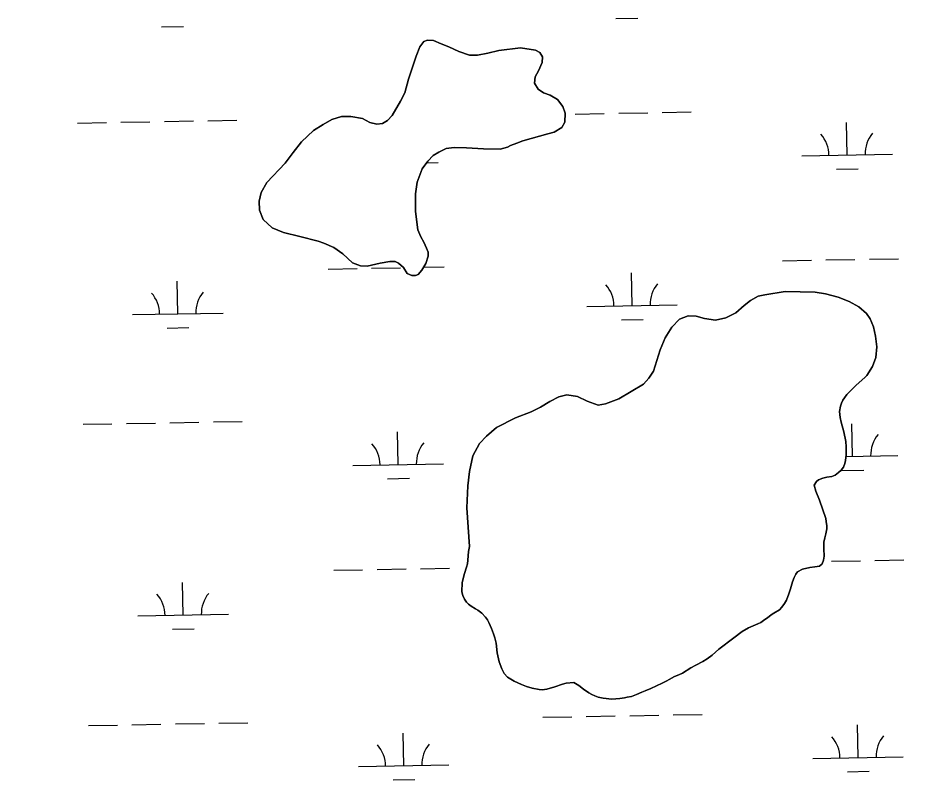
# Model space of a CAD drawing. Extents: x 3957609 to 3995875, y 234277 to 260273.
# Drawn here: x 3988745 to 3989740, y 242030 to 242871 of the extents above; entities that cross this region are included whole.
import ezdxf

# ---------------------------------------------------------------- set-up
doc = ezdxf.new("R2010")
doc.units = 0
for name, color, linetype in [('V-GRID-MAJR', 7, 'Continuous'), ('V-TOPO-SHOR', 7, 'Continuous'), ('V-WETL-SWMP', 7, 'Continuous')]:
    doc.layers.add(name, color=color, linetype=linetype)

msp = doc.modelspace()

# ---------------------------------------------------------------- linework, layer by layer
at = {"layer": 'V-GRID-MAJR'}
msp.add_spline([(3961816.723, 242728.005), (3967136.284, 242827.44), (3972455.83, 242927.648), (3977775.362, 243028.63), (3983094.879, 243130.385), (3988414.381, 243232.915), (3993733.868, 243336.218)], degree=3, dxfattribs=at)
at = {"layer": 'V-TOPO-SHOR'}
for points in [[(3989277.751, 242726.434), (3989259.169, 242726.79), (3989240.598, 242727.732), (3989226.909, 242728.189), (3989217.886, 242726.991), (3989209.792, 242723.232), (3989203.845, 242719.237), (3989197.666, 242713.289), (3989191.628, 242704.6), (3989185.872, 242690.034), (3989184.256, 242677.15), (3989184.27, 242657.387), (3989186.625, 242637.384), (3989189.996, 242629.493), (3989193.214, 242623.757), (3989196.411, 242617.042), (3989198.09, 242612.706), (3989198.203, 242608.397), (3989195.694, 242600.033), (3989191.254, 242592.877), (3989187.244, 242587.868), (3989184.29, 242586.944), (3989179.988, 242587.026), (3989174.939, 242589.08), (3989170.759, 242595.618), (3989165.371, 242600.418), (3989161.691, 242602.249), (3989155.817, 242602.165), (3989145.026, 242600.611), (3989130.875, 242597.358), (3989123.442, 242597.502), (3989114.509, 242601), (3989103.933, 242610.789), (3989094.088, 242617.826), (3989082.835, 242622.737), (3989076.613, 242624.814), (3989056.362, 242630.091), (3989038.248, 242634.351), (3989026.019, 242639.477), (3989016.019, 242648.671), (3989011.714, 242658.927), (3989011.513, 242668.911), (3989013.852, 242678.65), (3989020.127, 242689.488), (3989040.105, 242711.02), (3989048.94, 242722.788), (3989058.361, 242734.544), (3989071.509, 242746.815), (3989082.208, 242753.656), (3989091.901, 242759.144), (3989102.332, 242762.271), (3989112.901, 242762.46), (3989125.574, 242760.066), (3989133.711, 242755.8), (3989141.502, 242753.889), (3989147.58, 242754.557), (3989153.319, 242757.969), (3989158.514, 242763.543), (3989167.62, 242779.219), (3989172.494, 242788.519), (3989176.301, 242803.512), (3989184.815, 242829.178), (3989188.921, 242839.274), (3989193.341, 242845.256), (3989197.476, 242846.547), (3989203.927, 242846.227), (3989212.666, 242842.733), (3989220.817, 242839.252), (3989232.068, 242834.146), (3989243.928, 242830.2), (3989252.735, 242830.226), (3989263.929, 242832.36), (3989276.315, 242835.451), (3989300.238, 242838.123), (3989316.827, 242835.85), (3989321.664, 242833.018), (3989324.312, 242828.27), (3989323.999, 242822.016), (3989320.106, 242812.894), (3989316.262, 242806.314), (3989315.735, 242799.281), (3989319.717, 242792.551), (3989325.709, 242788.717), (3989332.897, 242786.036), (3989341.028, 242781.381), (3989346.748, 242773.64), (3989349.345, 242766.154), (3989349.154, 242756.179), (3989345.718, 242750.375), (3989337.204, 242745.255), (3989330.321, 242743.43), (3989302.775, 242735.543), (3989296.076, 242733.126), (3989288.978, 242730.329), (3989285.816, 242728.627), (3989277.751, 242726.434)], [(3989243.725, 242287.68), (3989241.02, 242330.389), (3989242.071, 242354.631), (3989243.744, 242370.45), (3989247.592, 242387.596), (3989254.709, 242401.547), (3989262.491, 242409.422), (3989273.634, 242419.186), (3989294.774, 242429.742), (3989311.926, 242436.457), (3989322.199, 242441.544), (3989332.494, 242447.803), (3989342.378, 242453.093), (3989351.422, 242455.268), (3989362.927, 242453.288), (3989373.788, 242448.188), (3989386.033, 242443.844), (3989394.077, 242445.061), (3989408.864, 242450.842), (3989435.979, 242466.956), (3989441.976, 242473.495), (3989447.018, 242481.421), (3989454.317, 242504.959), (3989460.045, 242517.959), (3989467.316, 242529.756), (3989475.901, 242538.788), (3989485.168, 242542.523), (3989494.163, 242542.157), (3989503.504, 242539.435), (3989515.403, 242537.444), (3989526.802, 242540.162), (3989537.869, 242545.82), (3989547.02, 242553.668), (3989554.174, 242559.403), (3989562.482, 242564.136), (3989570.142, 242565.555), (3989592.322, 242569.237), (3989625.575, 242568.602), (3989636.886, 242566.626), (3989651.101, 242563.026), (3989663.142, 242558.297), (3989673.984, 242552.218), (3989682.26, 242545.016), (3989686.452, 242539.064), (3989690.196, 242530.188), (3989692.344, 242519.776), (3989693.687, 242508.207), (3989692.485, 242496.488), (3989688.969, 242486.578), (3989682.516, 242476.524)], [(3989682.516, 242476.524), (3989680.513, 242474.142), (3989670.762, 242465.912), (3989660.582, 242455.536), (3989658.163, 242451.862), (3989656.158, 242449.355), (3989654.528, 242446.06), (3989653.678, 242442.552), (3989652.59, 242436.898), (3989653.246, 242430.229), (3989654.323, 242425.117), (3989657.243, 242414.101), (3989659.394, 242403.685), (3989659.865, 242397.609), (3989659.701, 242388.999), (3989659.185, 242382.548), (3989658.341, 242379.433), (3989656.893, 242375.349), (3989654.284, 242371.876), (3989651.296, 242369.193), (3989647.521, 242366.328), (3989644.165, 242364.826), (3989638.48, 242364.347), (3989633.951, 242363.063), (3989629.413, 242361.193), (3989627.029, 242359.282), (3989624.602, 242355.217), (3989626.435, 242348.723), (3989630.353, 242338.665), (3989637.216, 242318.763), (3989637.935, 242315.42), (3989638.424, 242310.323), (3989638.365, 242307.192), (3989637.277, 242301.537), (3989636.217, 242297.248), (3989635.34, 242292.372), (3989635.203, 242285.133), (3989635.436, 242276.906), (3989634.961, 242272.609), (3989633.513, 242268.525), (3989630.335, 242266.041), (3989625.424, 242265.156), (3989619.54, 242264.487), (3989611.479, 242262.684), (3989606.14, 242259.85), (3989604.325, 242257.145), (3989602.298, 242253.462), (3989600.643, 242248.797), (3989598.337, 242240.816), (3989596.471, 242235.37), (3989593.796, 242228.571), (3989591.769, 242224.891), (3989588.947, 242220.637), (3989586.149, 242217.753), (3989579.815, 242213.96), (3989577.037, 242212.056), (3989573.06, 242208.806), (3989570.087, 242206.903), (3989565.524, 242203.663), (3989562.362, 242202.158), (3989551.904, 242197.857), (3989544.974, 242193.681), (3989535.643, 242186.814), (3989519.349, 242174.207), (3989511.786, 242167.694), (3989506.226, 242163.496), (3989501.673, 242160.841), (3989493.764, 242156.686), (3989488.421, 242153.657), (3989478.912, 242147.769), (3989474.961, 242145.889), (3989470.423, 242144.017), (3989464.492, 242140.998), (3989461.719, 242139.29), (3989456.578, 242136.648), (3989444.139, 242131.014), (3989438.021, 242128.391), (3989434.077, 242126.9), (3989428.347, 242124.074), (3989422.631, 242122.03), (3989418.115, 242121.333), (3989415.166, 242120.606), (3989409.863, 242119.73), (3989400.844, 242118.923), (3989391.468, 242120.08), (3989386.012, 242121.36), (3989382.121, 242122.607), (3989378.826, 242124.238), (3989375.533, 242126.062), (3989369.737, 242130.089), (3989364.533, 242134.297), (3989359.11, 242137.339), (3989350.684, 242136.913), (3989346.551, 242135.817), (3989337.882, 242132.851), (3989329.221, 242130.275), (3989323.919, 242129.398), (3989320.792, 242129.654), (3989312.991, 242131.174), (3989306.763, 242133.054), (3989301.129, 242135.315)], [(3989301.129, 242135.315), (3989293.174, 242138.991), (3989285.626, 242143.442), (3989282.177, 242147.423), (3989279.535, 242152.563), (3989276.555, 242160.45), (3989274.198, 242170.283), (3989273.229, 242181.067), (3989271.777, 242186.968), (3989270.485, 242191.103), (3989268.058, 242197.218), (3989265.053, 242203.929), (3989263.542, 242206.7), (3989261.441, 242209.479), (3989257.416, 242214.061), (3989253.173, 242217.272), (3989250.267, 242218.894), (3989245.819, 242221.72), (3989242.728, 242223.932), (3989240.619, 242226.126), (3989238.337, 242229.693), (3989236.455, 242233.644), (3989235.359, 242237.777), (3989235.552, 242247.754), (3989238.288, 242257.882), (3989240.574, 242264.689), (3989241.43, 242268.589), (3989242.095, 242272.687), (3989242.671, 242282.267), (3989243.725, 242287.68)]]:
    msp.add_lwpolyline(points, dxfattribs=at)
at = {"layer": 'V-WETL-SWMP'}
for p, q in [((3989405.606, 242870.659), (3989429.602, 242871.096)), ((3988903.781, 242861.534), (3988927.777, 242861.971)), ((3989456.657, 242766.93), (3989488.651, 242767.512)), ((3988906.839, 242756.933), (3988938.834, 242757.515)), ((3988954.831, 242757.805), (3988986.826, 242758.387)), ((3989360.672, 242765.185), (3989392.667, 242765.767)), ((3989408.664, 242766.058), (3989440.659, 242766.639)), ((3988810.855, 242755.188), (3988842.85, 242755.769)), ((3988858.847, 242756.06), (3988890.842, 242756.642)), ((3989660.861, 242719.893), (3989660.207, 242755.887)), ((3989610.87, 242718.984), (3989710.853, 242720.802)), ((3989196.385, 242711.447), (3989209.028, 242711.677)), ((3989649.144, 242704.246), (3989673.14, 242704.683)), ((3989589.564, 242603.145), (3989621.559, 242603.727)), ((3989637.556, 242604.018), (3989669.551, 242604.6)), ((3989685.548, 242604.891), (3989717.543, 242605.472)), ((3989087.739, 242594.021), (3989119.734, 242594.602)), ((3989135.731, 242594.893), (3989167.726, 242595.475)), ((3989193.152, 242595.937), (3989215.718, 242596.348)), ((3989423.372, 242553.686), (3989422.717, 242589.68)), ((3988921.547, 242544.561), (3988920.892, 242580.555)), ((3989373.38, 242552.777), (3989473.364, 242554.595)), ((3988871.555, 242543.652), (3988971.539, 242545.47)), ((3989411.654, 242538.039), (3989435.65, 242538.476)), ((3988909.829, 242528.914), (3988933.825, 242529.351)), ((3988816.903, 242422.567), (3988848.898, 242423.149)), ((3988864.895, 242423.44), (3988896.89, 242424.022)), ((3988912.887, 242424.313), (3988944.882, 242424.895)), ((3988960.88, 242425.185), (3988992.874, 242425.767)), ((3989666.909, 242387.273), (3989666.255, 242423.267)), ((3989165.084, 242378.148), (3989164.43, 242414.142)), ((3989659.552, 242387.139), (3989716.901, 242388.182)), ((3989115.093, 242377.239), (3989215.076, 242379.057)), ((3989655.192, 242371.626), (3989679.188, 242372.063)), ((3989153.367, 242362.502), (3989177.363, 242362.938)), ((3989643.604, 242271.398), (3989675.599, 242271.98)), ((3989691.596, 242272.271), (3989723.591, 242272.852)), ((3989093.787, 242261.401), (3989125.782, 242261.982)), ((3989141.779, 242262.273), (3989173.774, 242262.855)), ((3989189.771, 242263.146), (3989221.766, 242263.728)), ((3988927.595, 242211.941), (3988926.94, 242247.935)), ((3988877.603, 242211.032), (3988977.587, 242212.85)), ((3988915.877, 242196.294), (3988939.873, 242196.731)), ((3989420.761, 242100.817), (3989452.755, 242101.399)), ((3989468.753, 242101.69), (3989500.747, 242102.272)), ((3988870.943, 242090.82), (3988902.938, 242091.402)), ((3988918.936, 242091.693), (3988950.93, 242092.275)), ((3988966.928, 242092.565), (3988998.922, 242093.147)), ((3989324.776, 242099.072), (3989356.771, 242099.654)), ((3989372.769, 242099.945), (3989404.763, 242100.527)), ((3988822.951, 242089.947), (3988854.946, 242090.529)), ((3989171.132, 242045.528), (3989170.478, 242081.522)), ((3989672.958, 242054.653), (3989672.303, 242090.647)), ((3989622.966, 242053.744), (3989722.949, 242055.562)), ((3989121.141, 242044.619), (3989221.124, 242046.437)), ((3989661.24, 242039.006), (3989685.236, 242039.443)), ((3989159.415, 242029.881), (3989183.411, 242030.318))]:
    msp.add_line(p, q, dxfattribs=at)
msp.add_lwpolyline([(3989277.751, 242726.433), (3989285.816, 242728.627), (3989288.979, 242730.328), (3989296.077, 242733.127), (3989302.776, 242735.542), (3989330.321, 242743.429), (3989337.205, 242745.255), (3989345.717, 242750.375), (3989349.154, 242756.179), (3989349.345, 242766.155), (3989346.749, 242773.64), (3989341.027, 242781.381), (3989332.897, 242786.037), (3989325.709, 242788.718), (3989319.716, 242792.551), (3989315.736, 242799.28), (3989316.262, 242806.314), (3989320.105, 242812.893), (3989323.998, 242822.015), (3989324.313, 242828.271), (3989321.664, 242833.018), (3989316.827, 242835.85), (3989300.238, 242838.124), (3989276.315, 242835.451), (3989263.928, 242832.361), (3989252.734, 242830.227), (3989243.928, 242830.2), (3989232.068, 242834.145), (3989220.816, 242839.252), (3989212.665, 242842.734), (3989203.926, 242846.228), (3989197.475, 242846.547), (3989193.341, 242845.256), (3989188.922, 242839.275), (3989184.815, 242829.178), (3989176.302, 242803.512), (3989172.493, 242788.518), (3989167.619, 242779.219), (3989158.514, 242763.544), (3989153.319, 242757.969), (3989147.58, 242754.556), (3989141.501, 242753.89), (3989133.711, 242755.8), (3989125.574, 242760.065), (3989112.901, 242762.46), (3989102.331, 242762.271), (3989091.901, 242759.144), (3989082.208, 242753.655), (3989071.51, 242746.815), (3989058.361, 242734.543), (3989048.94, 242722.788), (3989040.105, 242711.021), (3989020.126, 242689.487), (3989013.852, 242678.65), (3989011.514, 242668.911), (3989011.714, 242658.928), (3989016.018, 242648.67), (3989026.018, 242639.478), (3989038.247, 242634.352), (3989056.363, 242630.092), (3989076.612, 242624.813), (3989082.834, 242622.737), (3989094.089, 242617.826), (3989103.934, 242610.789), (3989114.509, 242600.999), (3989123.443, 242597.501), (3989130.875, 242597.359), (3989145.026, 242600.61), (3989155.818, 242602.165), (3989161.69, 242602.248), (3989165.372, 242600.417), (3989170.759, 242595.618), (3989174.939, 242589.081), (3989179.987, 242587.027), (3989184.291, 242586.945), (3989187.243, 242587.867), (3989191.253, 242592.878), (3989195.694, 242600.033), (3989198.203, 242608.398), (3989198.089, 242612.705), (3989196.411, 242617.042), (3989193.213, 242623.756), (3989189.996, 242629.493), (3989186.625, 242637.384), (3989184.269, 242657.388), (3989184.255, 242677.151), (3989185.871, 242690.034), (3989191.629, 242704.6), (3989197.665, 242713.29), (3989203.845, 242719.237), (3989209.792, 242723.233), (3989217.886, 242726.991), (3989226.91, 242728.188), (3989240.598, 242727.731), (3989259.169, 242726.789)], close=True, dxfattribs=at)
for points in [[(3989627.029, 242359.282), (3989629.414, 242361.194), (3989633.952, 242363.064), (3989638.479, 242364.348), (3989644.165, 242364.826), (3989647.521, 242366.328), (3989651.295, 242369.192), (3989654.283, 242371.876), (3989656.894, 242375.349), (3989658.342, 242379.432), (3989659.185, 242382.548), (3989659.7, 242388.998), (3989659.865, 242397.608), (3989659.394, 242403.685), (3989657.244, 242414.101), (3989654.323, 242425.118), (3989653.246, 242430.229), (3989652.591, 242436.897), (3989653.677, 242442.552), (3989654.528, 242446.06), (3989656.157, 242449.356), (3989658.162, 242451.863), (3989660.581, 242455.536), (3989670.763, 242465.911), (3989680.512, 242474.142), (3989682.515, 242476.525), (3989688.969, 242486.577), (3989692.485, 242496.489), (3989693.688, 242508.206), (3989692.344, 242519.776), (3989690.195, 242530.188), (3989686.451, 242539.065), (3989682.26, 242545.016), (3989673.984, 242552.218), (3989663.142, 242558.296), (3989651.101, 242563.026), (3989636.886, 242566.625), (3989625.575, 242568.602), (3989592.322, 242569.238), (3989570.141, 242565.554), (3989562.482, 242564.135), (3989554.174, 242559.402), (3989547.02, 242553.668), (3989537.869, 242545.821), (3989526.803, 242540.162), (3989515.402, 242537.445), (3989503.504, 242539.434), (3989494.163, 242542.156), (3989485.169, 242542.524), (3989475.901, 242538.788), (3989467.315, 242529.756), (3989460.045, 242517.959), (3989454.317, 242504.958), (3989447.018, 242481.421), (3989441.975, 242473.495), (3989435.98, 242466.957), (3989408.864, 242450.843), (3989394.078, 242445.06), (3989386.032, 242443.845), (3989373.788, 242448.188), (3989362.928, 242453.287), (3989351.421, 242455.269), (3989342.378, 242453.094), (3989332.493, 242447.804), (3989322.199, 242441.544), (3989311.926, 242436.457), (3989294.774, 242429.741), (3989273.635, 242419.187), (3989262.491, 242409.421), (3989254.709, 242401.547), (3989247.593, 242387.595), (3989243.743, 242370.45), (3989242.071, 242354.632), (3989241.02, 242330.389), (3989243.725, 242287.68), (3989242.671, 242282.267), (3989242.096, 242272.686), (3989241.43, 242268.588), (3989240.573, 242264.689)], [(3989240.573, 242264.689), (3989238.289, 242257.882), (3989235.551, 242247.755), (3989235.36, 242237.776), (3989236.455, 242233.644), (3989238.337, 242229.693), (3989240.618, 242226.126), (3989242.729, 242223.932), (3989245.819, 242221.72), (3989250.267, 242218.894), (3989253.172, 242217.273), (3989257.417, 242214.06), (3989261.441, 242209.48), (3989263.541, 242206.7), (3989265.054, 242203.93), (3989268.057, 242197.217), (3989270.485, 242191.103), (3989271.776, 242186.967), (3989273.229, 242181.067), (3989274.197, 242170.282), (3989276.554, 242160.45), (3989279.535, 242152.563), (3989282.177, 242147.423), (3989285.625, 242143.442), (3989293.174, 242138.991), (3989301.129, 242135.315), (3989306.763, 242133.054), (3989312.991, 242131.174), (3989320.791, 242129.654), (3989323.919, 242129.399), (3989329.221, 242130.276), (3989337.883, 242132.851), (3989346.552, 242135.817), (3989350.684, 242136.912), (3989359.109, 242137.338), (3989364.532, 242134.298), (3989369.737, 242130.088), (3989375.532, 242126.062), (3989378.825, 242124.237), (3989382.122, 242122.608), (3989386.013, 242121.36), (3989391.469, 242120.081), (3989400.843, 242118.923), (3989409.863, 242119.729), (3989415.165, 242120.606), (3989418.115, 242121.333), (3989422.631, 242122.029), (3989428.347, 242124.073), (3989434.077, 242126.9), (3989438.021, 242128.39), (3989444.139, 242131.014), (3989456.579, 242136.648), (3989461.719, 242139.29), (3989464.492, 242140.999), (3989470.423, 242144.018), (3989474.961, 242145.888), (3989478.912, 242147.77), (3989488.42, 242153.657), (3989493.763, 242156.686), (3989501.673, 242160.842), (3989506.226, 242163.495), (3989511.787, 242167.695), (3989519.35, 242174.206), (3989535.643, 242186.814), (3989544.974, 242193.682), (3989551.905, 242197.856), (3989562.362, 242202.158), (3989565.523, 242203.664), (3989570.087, 242206.904), (3989573.06, 242208.805), (3989577.037, 242212.056), (3989579.814, 242213.961), (3989586.15, 242217.754), (3989588.946, 242220.637), (3989591.768, 242224.89), (3989593.796, 242228.57), (3989596.471, 242235.37), (3989598.336, 242240.815), (3989600.642, 242248.797), (3989602.298, 242253.463), (3989604.325, 242257.144), (3989606.139, 242259.849), (3989611.478, 242262.684), (3989619.539, 242264.487), (3989625.424, 242265.157), (3989630.335, 242266.042), (3989633.514, 242268.526), (3989634.962, 242272.609), (3989635.436, 242276.906), (3989635.202, 242285.132), (3989635.34, 242292.372), (3989636.217, 242297.249), (3989637.277, 242301.536), (3989638.364, 242307.191), (3989638.424, 242310.322), (3989637.935, 242315.421), (3989637.216, 242318.763), (3989630.354, 242338.665), (3989626.435, 242348.723), (3989624.602, 242355.217), (3989627.029, 242359.282)]]:
    msp.add_lwpolyline(points, dxfattribs=at)
for centre, start, end in [((3989605.619, 242719.363), 0.269879, 41.813537), ((3989716.087, 242721.372), 140.269876, 181.813534), ((3988976.772, 242546.04), 140.269876, 181.813534), ((3989368.129, 242553.156), 0.269879, 41.813537), ((3989478.597, 242555.165), 140.269876, 181.813534), ((3988866.304, 242544.031), 0.269879, 41.813537), ((3989722.135, 242388.752), 140.269876, 181.813534), ((3989109.842, 242377.619), 0.269879, 41.813537), ((3989220.31, 242379.627), 140.269876, 181.813534), ((3988872.352, 242211.411), 0.269879, 41.813537), ((3988982.82, 242213.42), 140.269876, 181.813534), ((3989617.715, 242054.123), 0.269879, 41.813537), ((3989728.183, 242056.132), 140.269876, 181.813534), ((3989115.89, 242044.999), 0.269879, 41.813537), ((3989226.358, 242047.007), 140.269876, 181.813534)]:
    msp.add_arc(centre, 35.246, start, end, dxfattribs=at)

doc.saveas('drawing.dxf')
